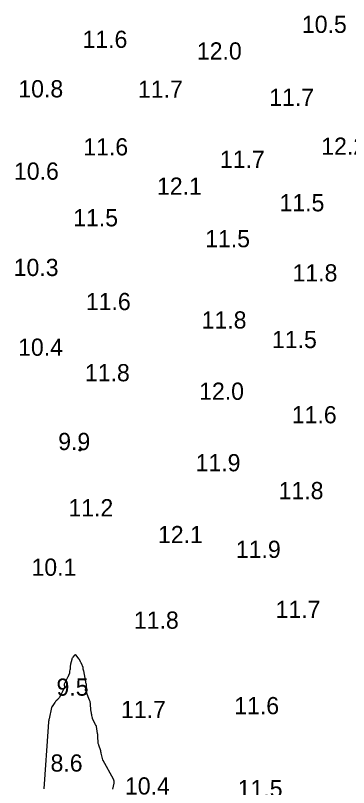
# Model space of a CAD drawing. Extents: x 1023796 to 1112670, y 656573 to 837340.
# Drawn here: x 1100536.4 to 1100633, y 688332.1 to 688556.4 of the extents above; entities that cross this region are included whole.
import ezdxf

# ---------------------------------------------------------------- set-up
doc = ezdxf.new("R2010")
doc.units = 0
doc.layers.add('V-CHAN-CONT-10FT', color=7, linetype='Continuous')
doc.layers.add('V-TOPO-SOUN', color=7, linetype='Continuous')

msp = doc.modelspace()

# ---------------------------------------------------------------- linework, layer by layer
at = {"layer": 'V-CHAN-CONT-10FT'}
msp.add_lwpolyline([(1100555.5, 688430.09), (1100555.49, 688430.07), (1100555.47, 688430.05), (1100555.36, 688429.96), (1100555.33, 688429.95), (1100555.3, 688429.93), (1100555.27, 688429.92), (1100555.24, 688429.91), (1100554.99, 688429.85), (1100554.94, 688429.85), (1100554.9, 688429.86), (1100554.88, 688429.89), (1100554.87, 688429.94), (1100554.85, 688430.19), (1100554.85, 688430.25), (1100554.87, 688430.29), (1100554.91, 688430.31), (1100554.96, 688430.33), (1100555.27, 688430.36), (1100555.31, 688430.36), (1100555.34, 688430.35), (1100555.37, 688430.33), (1100555.39, 688430.3), (1100555.49, 688430.15), (1100555.5, 688430.12)], close=True, dxfattribs=at)
msp.add_lwpolyline([(1100564.66, 688331.64), (1100565.02, 688333.32), (1100565.06, 688333.64), (1100565.04, 688333.95), (1100564.96, 688334.26), (1100564.83, 688334.55), (1100561.8, 688339.88), (1100561.79, 688339.89), (1100561.79, 688339.9), (1100561.78, 688339.91), (1100561.78, 688339.92), (1100561.76, 688339.96), (1100561.76, 688339.97), (1100561.76, 688339.98), (1100561.75, 688339.99), (1100561.75, 688340), (1100561.74, 688340.04), (1100561.73, 688340.05), (1100561.73, 688340.06), (1100561.73, 688340.07), (1100561.73, 688340.08), (1100561.26, 688342.05), (1100561.24, 688342.13), (1100561.22, 688342.22), (1100561.2, 688342.3), (1100561.19, 688342.39), (1100561.14, 688342.73), (1100561.12, 688342.82), (1100561.1, 688342.9), (1100561.08, 688342.98), (1100561.05, 688343.07), (1100560.67, 688344.12), (1100560.64, 688344.21), (1100560.61, 688344.29), (1100560.58, 688344.38), (1100560.55, 688344.47), (1100560.43, 688344.82), (1100560.4, 688344.91), (1100560.38, 688345), (1100560.37, 688345.09), (1100560.37, 688345.18), (1100560.32, 688346.77), (1100560.32, 688346.86), (1100560.31, 688346.95), (1100560.31, 688347.04), (1100560.3, 688347.12), (1100560.26, 688347.47), (1100560.25, 688347.56), (1100560.24, 688347.64), (1100560.23, 688347.73), (1100560.22, 688347.81), (1100559.95, 688349.82), (1100559.94, 688349.86), (1100559.92, 688349.9), (1100559.9, 688349.94), (1100559.87, 688349.98), (1100559.75, 688350.12), (1100559.72, 688350.16), (1100559.69, 688350.2), (1100559.67, 688350.24), (1100559.65, 688350.28), (1100558.85, 688351.91), (1100558.79, 688352.05), (1100558.74, 688352.2), (1100558.7, 688352.34), (1100558.67, 688352.49), (1100558.55, 688353.1), (1100558.53, 688353.25), (1100558.5, 688353.4), (1100558.48, 688353.55), (1100558.45, 688353.71), (1100558.3, 688354.65), (1100558.27, 688354.86), (1100558.25, 688355.07), (1100558.22, 688355.28), (1100558.21, 688355.49), (1100558.13, 688356.54), (1100558.1, 688356.78), (1100558.05, 688357.02), (1100557.99, 688357.25), (1100557.9, 688357.48), (1100556.97, 688359.65), (1100556.94, 688359.73), (1100556.92, 688359.8), (1100556.89, 688359.87), (1100556.86, 688359.94), (1100556.77, 688360.24), (1100556.75, 688360.31), (1100556.74, 688360.38), (1100556.74, 688360.46), (1100556.76, 688360.53), (1100556.99, 688361.57), (1100557, 688361.62), (1100557, 688361.68), (1100557, 688361.73), (1100557, 688361.78), (1100556.98, 688361.98), (1100556.97, 688362.04), (1100556.97, 688362.09), (1100556.96, 688362.14), (1100556.95, 688362.19), (1100556.19, 688365.97), (1100556.18, 688366.03), (1100556.16, 688366.09), (1100556.15, 688366.15), (1100556.13, 688366.21), (1100556.04, 688366.48), (1100556.03, 688366.52), (1100556.03, 688366.55), (1100556.03, 688366.59), (1100556.03, 688366.62), (1100556.04, 688366.77), (1100556.04, 688366.81), (1100556.03, 688366.84), (1100556.02, 688366.88), (1100556.01, 688366.91), (1100555.51, 688368.06), (1100555.46, 688368.19), (1100555.41, 688368.31), (1100555.35, 688368.43), (1100555.3, 688368.56), (1100555.08, 688369.05), (1100555.02, 688369.17), (1100554.95, 688369.29), (1100554.88, 688369.4), (1100554.81, 688369.51), (1100554.04, 688370.53), (1100553.92, 688370.65), (1100553.8, 688370.69), (1100553.68, 688370.66), (1100553.56, 688370.54), (1100553.07, 688369.93), (1100552.95, 688369.77), (1100552.86, 688369.61), (1100552.78, 688369.43), (1100552.73, 688369.25), (1100552.38, 688367.87), (1100552.35, 688367.72), (1100552.32, 688367.58), (1100552.3, 688367.43), (1100552.29, 688367.28), (1100552.24, 688366.57), (1100552.23, 688366.49), (1100552.22, 688366.4), (1100552.21, 688366.32), (1100552.19, 688366.24), (1100552.11, 688365.89), (1100552.09, 688365.82), (1100552.08, 688365.75), (1100552.07, 688365.68), (1100552.06, 688365.61), (1100552.05, 688365.33), (1100552.04, 688365.26), (1100552.03, 688365.2), (1100552.01, 688365.13), (1100551.99, 688365.06), (1100551.8, 688364.59), (1100551.76, 688364.49), (1100551.72, 688364.39), (1100551.67, 688364.29), (1100551.62, 688364.19), (1100550.56, 688362.15), (1100550.53, 688362.08), (1100550.51, 688362), (1100550.52, 688361.92), (1100550.54, 688361.84), (1100550.65, 688361.52), (1100550.67, 688361.44), (1100550.67, 688361.36), (1100550.66, 688361.28), (1100550.63, 688361.2), (1100550.15, 688360.16), (1100550.06, 688359.96), (1100549.96, 688359.77), (1100549.85, 688359.57), (1100549.74, 688359.38), (1100549.04, 688358.17), (1100548.95, 688358.05), (1100548.87, 688357.92), (1100548.77, 688357.81), (1100548.67, 688357.69), (1100548.24, 688357.26), (1100548.14, 688357.15), (1100548.04, 688357.03), (1100547.94, 688356.92), (1100547.85, 688356.79), (1100547.01, 688355.63), (1100547, 688355.61), (1100546.98, 688355.58), (1100546.97, 688355.56), (1100546.95, 688355.53), (1100546.9, 688355.43), (1100546.89, 688355.41), (1100546.88, 688355.38), (1100546.87, 688355.35), (1100546.86, 688355.33), (1100546.13, 688352.07), (1100546.09, 688351.88), (1100546.05, 688351.69), (1100546.03, 688351.5), (1100546.01, 688351.3), (1100545.94, 688350.52), (1100545.92, 688350.33), (1100545.91, 688350.13), (1100545.89, 688349.94), (1100545.88, 688349.74), (1100544.63, 688331.69)], dxfattribs=at)

# ---------------------------------------------------------------- texts
at = {"layer": 'V-TOPO-SOUN'}
for s, p in [('10.5 ', (1100619.51, 688551.3)), ('11.6 ', (1100555.84, 688546.94)), ('12.0 ', (1100589.03, 688543.56)), ('10.8 ', (1100537.23, 688532.57)), ('11.7 ', (1100571.94, 688532.44)), ('11.7 ', (1100610.03, 688530.11)), ('11.6 ', (1100556.07, 688515.7)), ('12.2 ', (1100625.12, 688515.9)), ('11.7 ', (1100595.72, 688512.1)), ('10.6 ', (1100535.96, 688508.65)), ('12.1 ', (1100577.46, 688504.29)), ('11.5 ', (1100613.01, 688499.46)), ('11.5 ', (1100553.14, 688495.1)), ('11.5 ', (1100591.43, 688489.03)), ('10.3 ', (1100535.88, 688480.67)), ('11.8 ', (1100616.79, 688479.09)), ('11.6 ', (1100556.82, 688470.76)), ('11.8 ', (1100590.41, 688465.41)), ('11.5 ', (1100610.82, 688459.73)), ('10.4 ', (1100537.16, 688457.5)), ('11.8 ', (1100556.55, 688450.09)), ('12.0 ', (1100589.68, 688444.71)), ('11.6 ', (1100616.57, 688437.88)), ('9.9', (1100548.79, 688430.11)), ('11.9 ', (1100588.67, 688423.94)), ('11.8 ', (1100612.75, 688415.84)), ('11.2 ', (1100551.76, 688410.85)), ('12.1 ', (1100577.75, 688403.07)), ('11.9 ', (1100600.35, 688398.78)), ('10.1 ', (1100541.04, 688393.59)), ('11.7 ', (1100611.87, 688381.32)), ('11.8 ', (1100570.76, 688378.21)), ('9.5', (1100548.3, 688358.75)), ('11.6 ', (1100599.87, 688353.37)), ('11.7 ', (1100567.02, 688352.25)), ('8.6', (1100546.57, 688336.7)), ('10.4 ', (1100568.16, 688330.04)), ('11.5 ', (1100600.87, 688329.26))]:
    msp.add_text(s, height=5, dxfattribs=at).set_placement(p)

doc.saveas('drawing.dxf')
